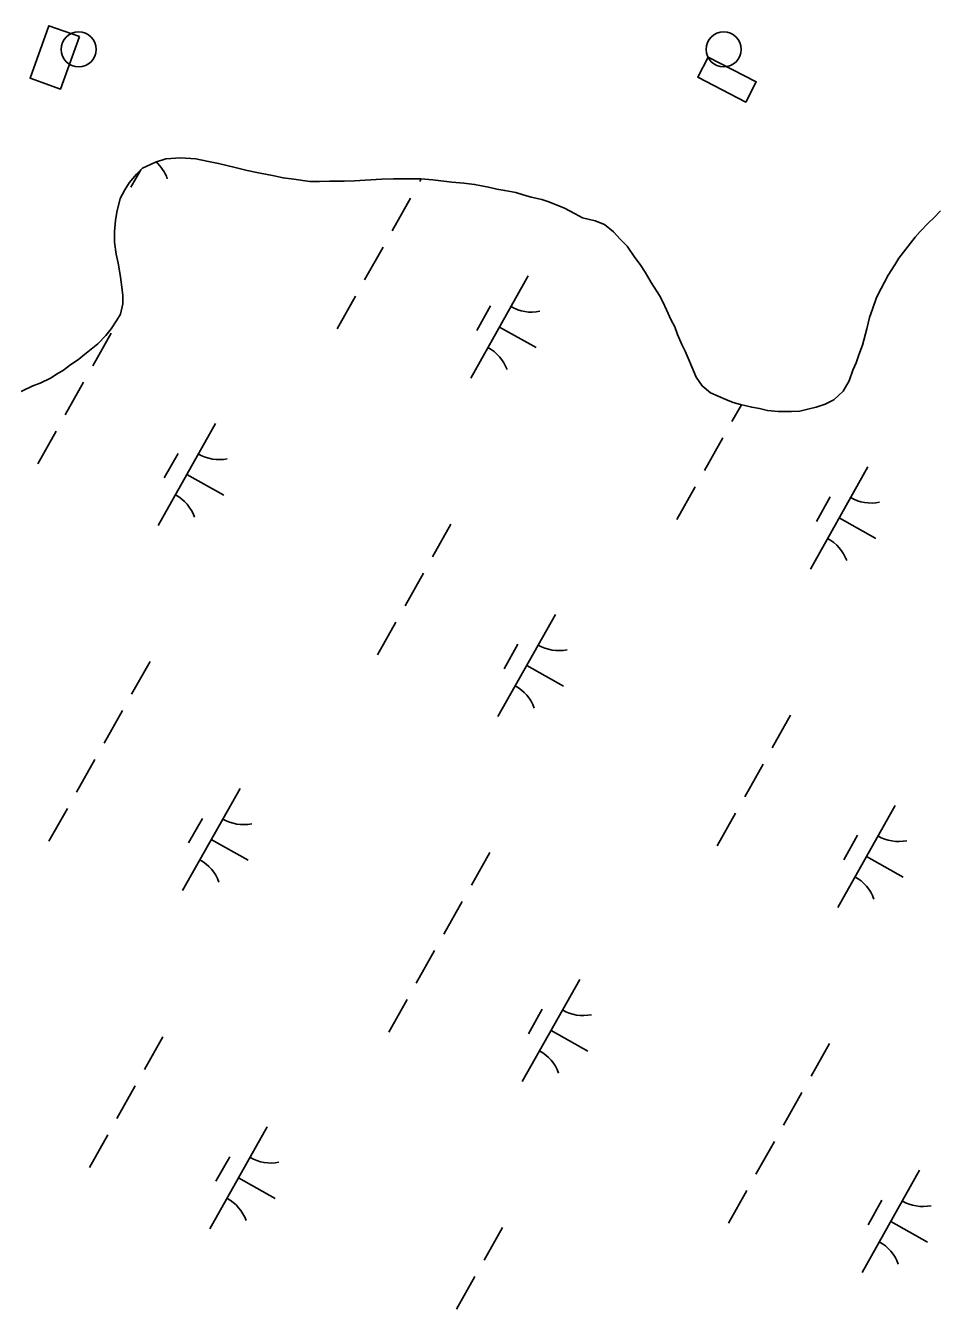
# Model space of a CAD drawing. Extents: x 3913936 to 3933962, y 195330 to 217741.
# Drawn here: x 3928747 to 3929135, y 205837 to 206385 of the extents above; entities that cross this region are included whole.
import ezdxf

# ---------------------------------------------------------------- set-up
doc = ezdxf.new("R2010")
doc.units = 0
for name, color, linetype in [('V-CHAN-DOCK', 7, 'Continuous'), ('V-DOMW-TANK', 7, 'Continuous'), ('V-TOPO-SHOR', 7, 'Continuous'), ('V-WETL-SWMP', 7, 'Continuous')]:
    doc.layers.add(name, color=color, linetype=linetype)

msp = doc.modelspace()

# ---------------------------------------------------------------- linework, layer by layer
at = {"layer": 'V-CHAN-DOCK'}
for points in [[(3928769.78, 206380.22), (3928761.7, 206357.86), (3928748.72, 206362.54), (3928756.8, 206384.91)], [(3929038.17, 206371.53), (3929058.68, 206360.96), (3929054.22, 206352.3), (3929033.71, 206362.87)]]:
    msp.add_lwpolyline(points, close=True, dxfattribs=at)
at = {"layer": 'V-DOMW-TANK'}
for centre in [(3928769.47, 206374.77), (3929044.81, 206374.77)]:
    msp.add_circle(centre, 7.5, dxfattribs=at)
at = {"layer": 'V-TOPO-SHOR'}
for points in [[(3928744.99, 206228.76), (3928749.94, 206231.13), (3928753.1, 206232.32), (3928757.46, 206234.49), (3928760.23, 206236.27), (3928763.01, 206237.85), (3928765.58, 206239.83), (3928769.54, 206242.6), (3928771.92, 206244.58), (3928777.66, 206249.13), (3928781.03, 206252.69), (3928783.41, 206255.46), (3928785.79, 206259.22), (3928787.37, 206261.79), (3928788.37, 206266.14), (3928788.37, 206269.71), (3928787.77, 206274.46), (3928787.19, 206278.62), (3928786.4, 206283.57), (3928785.41, 206287.33), (3928784.82, 206292.48), (3928784.82, 206297.03), (3928785.22, 206301.78), (3928785.82, 206305.34), (3928787.21, 206311.08), (3928789.19, 206314.84), (3928790.97, 206317.81), (3928794.14, 206321.57), (3928796.72, 206324.14), (3928802.26, 206326.71), (3928806.62, 206328.09), (3928812.95, 206328.49), (3928819.48, 206328.08), (3928824.24, 206327.09), (3928829.18, 206326.1), (3928836.31, 206324.31), (3928841.46, 206323.12), (3928846.21, 206322.13), (3928852.93, 206320.74), (3928856.7, 206319.94), (3928861.25, 206319.35), (3928868.18, 206318.35), (3928872.33, 206318.35), (3928876.49, 206318.54), (3928882.83, 206318.54), (3928887.18, 206318.73), (3928891.73, 206318.93), (3928898.86, 206319.32), (3928903.81, 206319.52), (3928908.76, 206319.51), (3928915.49, 206319.51), (3928920.64, 206319.11), (3928928.75, 206318.11), (3928933.9, 206317.71), (3928938.45, 206317.12), (3928944.39, 206315.92), (3928947.95, 206315.13), (3928951.32, 206314.54), (3928956.06, 206313.74), (3928959.23, 206312.75), (3928962.6, 206311.76), (3928967.15, 206310.76), (3928970.12, 206309.77), (3928976.85, 206306.99), (3928981.4, 206304.62), (3928984.56, 206302.83)], [(3928984.56, 206302.83), (3928989.91, 206301.64), (3928993.87, 206300.06), (3928997.82, 206296.89), (3929000.59, 206293.72), (3929003.56, 206290.74), (3929006.92, 206285.99), (3929009.1, 206283.02), (3929011.27, 206279.65), (3929013.84, 206275.3), (3929017.4, 206269.75), (3929018.79, 206266.98), (3929020.37, 206263.61), (3929022.35, 206259.26), (3929023.93, 206256.29), (3929025.11, 206253.12), (3929026.89, 206248.76), (3929028.28, 206245.99), (3929029.66, 206243.02), (3929031.24, 206239.26), (3929033.02, 206234.9), (3929035.59, 206231.14), (3929039.15, 206228.17), (3929045.68, 206225.39), (3929048.85, 206224), (3929052.01, 206223.21), (3929056.77, 206222.02), (3929060.13, 206221.42), (3929063.5, 206220.63), (3929068.05, 206220.23), (3929073.79, 206220.23), (3929077.35, 206220.42), (3929080.72, 206221.21), (3929084.28, 206222), (3929088.04, 206223.38), (3929091.81, 206225.16), (3929095.77, 206228.92), (3929098.34, 206233.27), (3929099.93, 206237.83), (3929101.32, 206240.99), (3929102.51, 206244.36), (3929104.1, 206248.51), (3929105.88, 206255.44), (3929107.07, 206260.39), (3929108.26, 206263.95), (3929110.05, 206268.9), (3929112.03, 206272.66), (3929113.42, 206275.43), (3929115, 206278.4), (3929117.78, 206282.75), (3929119.56, 206285.72), (3929121.54, 206288.29), (3929124.51, 206292.05), (3929126.5, 206294.62), (3929128.68, 206297), (3929132.24, 206300.76), (3929134.42, 206302.93), (3929137.39, 206305.9)]]:
    msp.add_lwpolyline(points, dxfattribs=at)
at = {"layer": 'V-WETL-SWMP'}
for p, q in [((3928796.72, 206324.14), (3928802.26, 206326.71)), ((3928802.26, 206326.71), (3928806.62, 206328.09)), ((3928806.62, 206328.09), (3928812.95, 206328.48)), ((3928812.95, 206328.48), (3928819.48, 206328.08)), ((3928819.48, 206328.08), (3928824.23, 206327.09)), ((3928824.23, 206327.09), (3928829.18, 206326.1)), ((3928829.18, 206326.1), (3928836.31, 206324.31)), ((3928790.97, 206317.81), (3928794.14, 206321.57)), ((3928795.97, 206323.4), (3928791.81, 206315.99)), ((3928794.14, 206321.57), (3928796.72, 206324.14)), ((3928836.31, 206324.31), (3928841.46, 206323.12)), ((3928841.46, 206323.12), (3928846.21, 206322.13)), ((3928846.21, 206322.13), (3928852.94, 206320.74)), ((3928852.94, 206320.74), (3928856.7, 206319.94)), ((3928856.7, 206319.94), (3928861.25, 206319.35)), ((3928861.25, 206319.35), (3928868.18, 206318.35)), ((3928887.18, 206318.74), (3928891.73, 206318.93)), ((3928891.73, 206318.93), (3928898.86, 206319.32)), ((3928898.86, 206319.32), (3928903.81, 206319.52)), ((3928903.81, 206319.52), (3928908.76, 206319.51)), ((3928908.76, 206319.51), (3928915.49, 206319.51)), ((3928915.72, 206319.49), (3928915.06, 206318.32)), ((3928915.49, 206319.51), (3928920.64, 206319.11)), ((3928920.64, 206319.11), (3928928.75, 206318.11)), ((3928787.21, 206311.08), (3928789.19, 206314.84)), ((3928789.19, 206314.84), (3928790.97, 206317.81)), ((3928868.18, 206318.35), (3928872.33, 206318.35)), ((3928872.33, 206318.35), (3928876.49, 206318.54)), ((3928876.49, 206318.54), (3928882.83, 206318.54)), ((3928882.83, 206318.54), (3928887.18, 206318.74)), ((3928928.75, 206318.11), (3928933.9, 206317.71)), ((3928933.9, 206317.71), (3928938.45, 206317.12)), ((3928938.45, 206317.12), (3928944.39, 206315.93)), ((3928944.39, 206315.93), (3928947.95, 206315.13)), ((3928947.95, 206315.13), (3928951.32, 206314.53)), ((3928951.32, 206314.53), (3928956.07, 206313.74)), ((3928956.07, 206313.74), (3928959.23, 206312.75)), ((3928785.82, 206305.34), (3928787.21, 206311.08)), ((3928911.14, 206311.34), (3928903.3, 206297.39)), ((3928959.23, 206312.75), (3928962.6, 206311.76)), ((3928962.6, 206311.76), (3928967.15, 206310.76)), ((3928967.15, 206310.76), (3928970.12, 206309.77)), ((3928970.12, 206309.77), (3928976.85, 206306.99)), ((3928785.22, 206301.78), (3928785.82, 206305.34)), ((3928976.85, 206306.99), (3928981.4, 206304.62)), ((3928981.4, 206304.62), (3928984.56, 206302.83)), ((3928984.56, 206302.83), (3928989.91, 206301.64)), ((3929132.24, 206300.76), (3929134.42, 206302.93)), ((3929134.42, 206302.93), (3929137.39, 206305.9)), ((3928784.82, 206297.03), (3928785.22, 206301.78)), ((3928784.82, 206292.48), (3928784.82, 206297.03)), ((3928989.91, 206301.64), (3928993.87, 206300.06)), ((3928993.87, 206300.06), (3928997.82, 206296.89)), ((3929126.5, 206294.62), (3929128.67, 206297)), ((3929128.67, 206297), (3929132.24, 206300.76)), ((3928785.41, 206287.33), (3928784.82, 206292.48)), ((3928997.82, 206296.89), (3929000.59, 206293.72)), ((3929000.59, 206293.72), (3929003.56, 206290.74)), ((3929121.54, 206288.29), (3929124.51, 206292.05)), ((3929124.51, 206292.05), (3929126.5, 206294.62)), ((3928786.4, 206283.57), (3928785.41, 206287.33)), ((3928899.38, 206290.42), (3928891.54, 206276.47)), ((3929003.56, 206290.74), (3929006.92, 206285.99)), ((3929119.56, 206285.72), (3929121.54, 206288.29)), ((3928787.19, 206278.62), (3928786.4, 206283.57)), ((3929006.92, 206285.99), (3929009.1, 206283.02)), ((3929009.1, 206283.02), (3929011.27, 206279.65)), ((3929115, 206278.4), (3929117.78, 206282.75)), ((3929117.78, 206282.75), (3929119.56, 206285.72)), ((3928787.78, 206274.46), (3928787.19, 206278.62)), ((3928961.31, 206278.07), (3928936.81, 206234.48)), ((3929011.27, 206279.65), (3929013.84, 206275.3)), ((3929013.84, 206275.3), (3929017.4, 206269.75)), ((3929112.03, 206272.66), (3929113.42, 206275.43)), ((3929113.42, 206275.43), (3929115, 206278.4)), ((3928788.37, 206269.71), (3928787.78, 206274.46)), ((3928788.36, 206266.14), (3928788.37, 206269.71)), ((3929017.4, 206269.75), (3929018.79, 206266.98)), ((3929110.05, 206268.9), (3929112.03, 206272.66)), ((3928787.37, 206261.79), (3928788.36, 206266.14)), ((3928887.62, 206269.5), (3928879.78, 206255.55)), ((3928945.27, 206265.29), (3928939.39, 206254.83)), ((3929018.79, 206266.98), (3929020.37, 206263.61)), ((3929108.26, 206263.95), (3929110.05, 206268.9)), ((3928783.41, 206255.46), (3928785.79, 206259.22)), ((3928785.79, 206259.22), (3928787.37, 206261.79)), ((3929020.37, 206263.61), (3929022.35, 206259.26)), ((3929022.35, 206259.26), (3929023.93, 206256.29)), ((3929105.88, 206255.44), (3929107.07, 206260.39)), ((3929107.07, 206260.39), (3929108.26, 206263.95)), ((3928783.37, 206253.59), (3928775.53, 206239.65)), ((3928781.03, 206252.69), (3928783.41, 206255.46)), ((3928949.06, 206256.28), (3928964.75, 206247.46)), ((3929023.93, 206256.29), (3929025.11, 206253.12)), ((3929104.1, 206248.51), (3929105.88, 206255.44)), ((3928771.92, 206244.58), (3928777.66, 206249.13)), ((3928777.66, 206249.13), (3928781.03, 206252.69)), ((3929025.11, 206253.12), (3929026.89, 206248.76)), ((3929026.89, 206248.76), (3929028.28, 206245.99)), ((3929102.51, 206244.36), (3929104.1, 206248.51)), ((3928765.58, 206239.83), (3928769.54, 206242.6)), ((3928769.54, 206242.6), (3928771.92, 206244.58)), ((3929028.28, 206245.99), (3929029.66, 206243.02)), ((3929029.66, 206243.02), (3929031.24, 206239.26)), ((3929101.32, 206240.99), (3929102.51, 206244.36)), ((3928760.23, 206236.27), (3928763.01, 206237.85)), ((3928763.01, 206237.85), (3928765.58, 206239.83)), ((3929031.24, 206239.26), (3929033.02, 206234.9)), ((3929098.34, 206233.27), (3929099.93, 206237.83)), ((3929099.93, 206237.83), (3929101.32, 206240.99)), ((3928749.94, 206231.13), (3928753.1, 206232.32)), ((3928753.1, 206232.32), (3928757.46, 206234.49)), ((3928757.46, 206234.49), (3928760.23, 206236.27)), ((3928771.6, 206232.67), (3928763.76, 206218.72)), ((3929033.02, 206234.9), (3929035.59, 206231.14)), ((3929095.77, 206228.92), (3929098.34, 206233.27)), ((3928744.99, 206228.76), (3928749.94, 206231.13)), ((3929035.59, 206231.14), (3929039.15, 206228.17)), ((3929039.15, 206228.17), (3929045.68, 206225.39)), ((3929091.81, 206225.16), (3929095.77, 206228.92)), ((3929045.68, 206225.39), (3929048.85, 206224)), ((3929052.37, 206223.12), (3929048.3, 206215.89)), ((3929048.85, 206224), (3929052.02, 206223.21)), ((3929052.02, 206223.21), (3929056.77, 206222.02)), ((3929056.77, 206222.02), (3929060.13, 206221.42)), ((3929060.13, 206221.42), (3929063.5, 206220.63)), ((3929063.5, 206220.63), (3929068.05, 206220.23)), ((3929073.79, 206220.23), (3929077.35, 206220.42)), ((3929077.35, 206220.42), (3929080.72, 206221.21)), ((3929080.72, 206221.21), (3929084.28, 206222)), ((3929084.28, 206222), (3929088.04, 206223.38)), ((3929088.04, 206223.38), (3929091.81, 206225.16)), ((3928827.94, 206215.11), (3928803.44, 206171.52)), ((3929068.05, 206220.23), (3929073.79, 206220.23)), ((3928759.84, 206211.75), (3928752, 206197.8)), ((3929044.38, 206208.91), (3929036.54, 206194.96)), ((3928811.91, 206202.33), (3928806.03, 206191.87)), ((3928815.69, 206193.32), (3928831.38, 206184.5)), ((3929106.31, 206196.56), (3929081.81, 206152.97)), ((3929032.62, 206187.99), (3929024.78, 206174.04)), ((3929090.27, 206183.78), (3929084.39, 206173.32)), ((3928928.36, 206172.08), (3928920.52, 206158.14)), ((3929094.06, 206174.77), (3929109.75, 206165.95)), ((3928916.6, 206151.16), (3928908.76, 206137.22)), ((3928972.94, 206133.6), (3928948.44, 206090.01)), ((3928904.84, 206130.24), (3928897, 206116.29)), ((3928956.9, 206120.82), (3928951.02, 206110.36)), ((3928799.93, 206113.5), (3928792.09, 206099.56)), ((3928960.69, 206111.81), (3928976.38, 206102.99)), ((3928788.17, 206092.58), (3928780.33, 206078.64)), ((3929073.36, 206090.57), (3929065.52, 206076.63)), ((3928776.41, 206071.66), (3928768.57, 206057.71)), ((3929061.6, 206069.65), (3929053.76, 206055.71)), ((3928838.34, 206059.31), (3928813.84, 206015.72)), ((3928764.65, 206050.74), (3928756.81, 206036.79)), ((3929117.94, 206052.09), (3929093.44, 206008.5)), ((3928822.3, 206046.53), (3928816.42, 206036.07)), ((3929049.84, 206048.73), (3929042, 206034.79)), ((3928826.09, 206037.52), (3928841.78, 206028.7)), ((3929101.9, 206039.31), (3929096.02, 206028.85)), ((3928944.93, 206031.99), (3928937.09, 206018.05)), ((3929105.69, 206030.3), (3929121.38, 206021.48)), ((3928933.17, 206011.07), (3928925.33, 205997.13)), ((3928921.41, 205990.15), (3928913.57, 205976.21)), ((3928983.33, 205977.8), (3928958.83, 205934.21)), ((3928909.65, 205969.23), (3928901.81, 205955.28)), ((3928967.3, 205965.02), (3928961.42, 205954.56)), ((3928805.39, 205953.32), (3928797.55, 205939.38)), ((3928971.08, 205956.01), (3928986.77, 205947.19)), ((3929089.93, 205950.49), (3929082.09, 205936.54)), ((3928793.63, 205932.4), (3928785.79, 205918.46)), ((3929078.17, 205929.56), (3929070.33, 205915.62)), ((3928849.97, 205914.84), (3928825.47, 205871.25)), ((3928781.87, 205911.48), (3928774.03, 205897.54)), ((3929066.41, 205908.64), (3929058.56, 205894.7)), ((3928833.93, 205902.06), (3928828.05, 205891.6)), ((3928837.72, 205893.05), (3928853.41, 205884.23)), ((3929128.33, 205896.29), (3929103.83, 205852.71)), ((3929054.64, 205887.72), (3929046.8, 205873.77)), ((3929112.3, 205883.51), (3929106.42, 205873.05)), ((3928950.39, 205871.82), (3928942.55, 205857.87)), ((3929116.08, 205874.5), (3929131.77, 205865.68)), ((3928938.63, 205850.89), (3928930.79, 205836.95))]:
    msp.add_line(p, q, dxfattribs=at)
for centre, start, end in [((3928790.73, 206313.59), 19.8861, 48.3837), ((3928962.8, 206280.24), 239.8861, 281.4297), ((3928935.73, 206232.08), 19.8861, 61.4297), ((3928829.43, 206217.28), 239.8861, 281.4297), ((3928802.36, 206169.12), 19.8861, 61.4297), ((3929107.8, 206198.73), 239.8861, 281.4297), ((3929080.73, 206150.57), 19.8861, 61.4297), ((3928974.43, 206135.77), 239.8861, 281.4297), ((3928947.36, 206087.61), 19.8861, 61.4297), ((3928839.83, 206061.48), 239.8861, 281.4297), ((3929119.43, 206054.26), 239.8861, 281.4297), ((3928812.76, 206013.32), 19.8861, 61.4297), ((3929092.36, 206006.1), 19.8861, 61.4297), ((3928984.83, 205979.97), 239.8861, 281.4297), ((3928957.76, 205931.81), 19.8861, 61.4297), ((3928851.46, 205917.01), 239.8861, 281.4297), ((3928824.39, 205868.85), 19.8861, 61.4297), ((3929129.82, 205898.46), 239.8861, 281.4297), ((3929102.75, 205850.3), 19.8861, 61.4297)]:
    msp.add_arc(centre, 17.62, start, end, dxfattribs=at)

doc.saveas('drawing.dxf')
